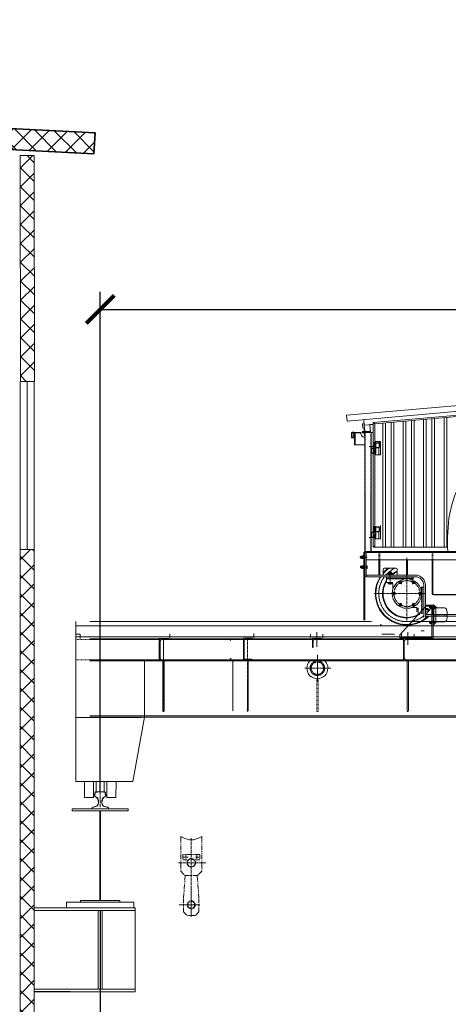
# Model space of a CAD drawing. Header units: millimetres. Extents: x 452087 to 582075, y 10891 to 81641.
# Tile 302 of 311: x 555156 to 558216, y 62693 to 69715. Entities that reach past the tile are written whole.
import ezdxf

# ---------------------------------------------------------------- set-up
doc = ezdxf.new("R2010")
doc.units = ezdxf.units.MM
for name, pattern in [('CENTER', [50.8, 31.75, -6.35, 6.35, -6.35]), ('CENTER2', [28.575, 19.05, -3.175, 3.175, -3.175]), ('HIDDEN', [9.525, 6.35, -3.175]), ('PHANTOM', [63.5, 31.75, -6.35, 6.35, -6.35, 6.35, -6.35])]:
    doc.linetypes.add(name, pattern=pattern)
doc.layers.get('Defpoints').update_dxf_attribs({"color": 8})
for name, color, linetype in [('Bord', 1, 'Continuous'), ('Cen', 5, 'CENTER'), ('Cent', 5, 'CENTER'), ('Cont', 6, 'Continuous'), ('Hide', 2, 'HIDDEN'), ('Phan', 5, 'PHANTOM'), ('Textb', 6, 'Continuous'), ('АО_Размеры', 7, 'Continuous'), ('ОЗиМ Оси', 4, 'CENTER2'), ('ОЗИМ_Выноски', 2, 'Continuous'), ('ОСК_стены', 2, 'Continuous')]:
    doc.layers.add(name, color=color, linetype=linetype)
for name, color, linetype, lineweight in [('DIM', 7, 'Continuous', 25), ('ГТО-2_Штриховка', 252, 'Continuous', 18), ('ОЗиМ Металл тонкий', 221, 'Continuous', 15), ('ОЗиМ Размеры', 2, 'Continuous', 35), ('ОСК 0.25', 7, 'Continuous', 25)]:
    doc.layers.add(name, color=color, linetype=linetype, lineweight=lineweight)
doc.layers.add('ГТО-2_Оборудование_018', color=7, linetype='Continuous', lineweight=18, true_color=0x6b6b6b)
doc.styles.add('RomanS', font='romans.shx', dxfattribs={"width": 0.7})
doc.dimstyles.new('M200', dxfattribs={"dimscale": 200, "dimtxt": 3, "dimasz": 2, "dimexe": 1.25, "dimexo": 0.625, "dimtad": 3, "dimtoh": 1, "dimdec": 0, "dimtxsty": 'RomanS', "dimblk": 'ARCHTICK', "dimblk1": 'OBLIQUE', "dimblk2": 'ARCHTICK', "dimcen": 3, "dimclrt": 2, "dimaunit": 1, "dimadec": 4, "dimazin": 0, "dimtfac": 1, "dimtdec": 0, "dimtmove": 0, "dimatfit": 3, "dimfxl": 1, "dimtfill": 1, "dimarcsym": 0})
doc.dimstyles.new('MOSOBL 1-100 (мм)', dxfattribs={"dimscale": 100, "dimtxt": 3, "dimasz": 2, "dimexe": 1.25, "dimexo": 0.625, "dimtad": 1, "dimdec": 0, "dimzin": 9, "dimtxsty": 'RomanS', "dimblk": 'ARCHTICK', "dimcen": 2.5, "dimdle": 1.25, "dimclrd": 7, "dimclre": 7, "dimclrt": 2, "dimadec": 0, "dimazin": 0, "dimtfac": 1, "dimtdec": 0, "dimtmove": 1, "dimatfit": 3, "dimfxl": 1, "dimtfill": 1, "dimlwd": 25, "dimlwe": 25, "dimarcsym": 0})

# ---------------------------------------------------------------- blocks, each defined once
blk = doc.blocks.new('hfghfh')
at = {"layer": 'Cent'}
blk.add_line((0, 37.5), (0, -37.5), dxfattribs=at)
at = {"layer": 'Cont'}
for p, q in [((-8, 37.5), (-8, -37.5)), ((8, 37.5), (-8, 37.5)), ((-8, -37.5), (-8, 2.5)), ((-8, 0), (8, 0)), ((8, -37.5), (8, 37.5)), ((8, 37.5), (31.3, 37.5)), ((8, 0), (8, 5)), ((8, 5), (31.3, 5)), ((31.3, 37.5), (31.3, 5)), ((-8, -2.5), (-25, -2.5)), ((-25, -2.5), (-25, -37.5)), ((-8, -37.5), (-25, -37.5)), ((-8, -37.5), (8, -37.5))]:
    blk.add_line(p, q, dxfattribs=at)
blk = doc.blocks.new('16P')
for p, q in [((0, 160), (64, 160)), ((0, 160), (0, 0)), ((5, 16.9), (5, 143.1)), ((59, 151.6), (13.5, 151.6)), ((64, 160), (64, 156.6)), ((0, 0), (64, 0)), ((59, 8.4), (13.5, 8.4)), ((64, 0), (64, 3.4))]:
    blk.add_line(p, q)
for centre, radius, start, end in [((13.5, 143.1), 8.5, 90, 180), ((59, 156.6), 5, 270, 0), ((13.5, 16.9), 8.5, 180, 270), ((59, 3.4), 5, 0, 90)]:
    blk.add_arc(centre, radius, start, end)
blk = doc.blocks.new('kop[op')
at = {"layer": 'Bord', "ltscale": 0.02015}
for p, q in [((120.9, 59.2), (126.2, 59.2)), ((120.9, 50.8), (126.2, 50.8)), ((120.9, -50.8), (126.2, -50.8)), ((120.9, -59.2), (126.2, -59.2))]:
    blk.add_line(p, q, dxfattribs=at)
at = {"layer": 'Cen'}
for p, q in [((0, 0), (100, 0)), ((79.1, 55), (115, 55)), ((79.1, -55), (115, -55)), ((79.1, -55), (115, -55))]:
    blk.add_line(p, q, dxfattribs=at)
at = {"layer": 'Cen', "ltscale": 0.02015}
for p, q in [((119.6, 55), (74.8, 55)), ((85.4, -55), (130.2, -55))]:
    blk.add_line(p, q, dxfattribs=at)
at = {"layer": 'Textb'}
for p, q in [((95, 70), (100, 70)), ((95, -70), (100, -70))]:
    blk.add_line(p, q, dxfattribs=at)
at = {"layer": 'ОЗиМ Металл тонкий'}
for p, q in [((81, 50), (20.7, 50)), ((81, 50), (88.6, 61.2)), ((81, -50), (81, 50)), ((95, -70), (95, 70)), ((95, 70), (100, 70)), ((95, 70), (100, 70)), ((100, -70), (100, 70)), ((100, 69.7), (100, -168)), ((100, 69.7), (110, 69.7)), ((110, 69.7), (110, -168)), ((110, 69.7), (145, 69.7)), ((339.7, -141), (145, 69.7)), ((81, -50), (20.7, -50)), ((81, -50), (88.6, -61.2)), ((95, -70), (100, -70)), ((100, -168), (110, -168)), ((110, -161), (339.7, -161)), ((110, -168), (339.7, -168)), ((339.7, -168), (339.7, -141))]:
    blk.add_line(p, q, dxfattribs=at)
at = {"layer": 'ОЗиМ Металл тонкий', "ltscale": 0.02015}
for p, q in [((89.6, 63.8), (88.6, 62.1)), ((88.6, 62.1), (88.6, 47.9)), ((89.6, 59.4), (88.6, 61.1)), ((89.6, 50.6), (88.6, 48.9)), ((88.6, 47.9), (89.6, 46.2)), ((95, 63.8), (89.6, 63.8)), ((95, 59.4), (89.6, 59.4)), ((95, 50.6), (89.6, 50.6)), ((89.6, 46.2), (95, 46.2)), ((95, 46.2), (95, 63.8)), ((112.5, 62.6), (110, 62.6)), ((110, 62.6), (110, 47.4)), ((110, 55), (112.5, 55.9)), ((110, 54.1), (112.5, 55)), ((110, 47.4), (112.5, 47.4)), ((113.4, 63.8), (112.5, 62.2)), ((112.5, 47.4), (112.5, 62.6)), ((112.5, 47.8), (112.5, 62.2)), ((112.5, 61), (113.4, 59.4)), ((112.5, 49), (113.4, 50.6)), ((112.5, 47.8), (113.4, 46.2)), ((120, 63.8), (113.4, 63.8)), ((113.4, 59.4), (120, 59.4)), ((113.4, 50.6), (120, 50.6)), ((113.4, 46.2), (120, 46.2)), ((120.9, 62.2), (120, 63.8)), ((120, 59.4), (120.9, 61)), ((120, 50.6), (120.9, 49)), ((120, 46.2), (120.9, 47.8)), ((120.9, 47.8), (120.9, 62.2)), ((120.9, 60), (125.4, 60)), ((125.4, 50), (120.9, 50)), ((125.4, 60), (125.4, 50)), ((125.4, 60), (127, 58.4)), ((127, 51.6), (125.4, 50)), ((127, 58.4), (127, 51.6)), ((88.6, -47.9), (89.6, -46.2)), ((88.6, -62.1), (88.6, -47.9)), ((89.6, -50.6), (88.6, -48.9)), ((89.6, -59.4), (88.6, -61.1)), ((89.6, -63.8), (88.6, -62.1)), ((89.6, -46.2), (95, -46.2)), ((95, -50.6), (89.6, -50.6)), ((95, -59.4), (89.6, -59.4)), ((95, -63.8), (89.6, -63.8)), ((95, -46.2), (95, -63.8)), ((110, -62.6), (110, -47.4)), ((110, -47.4), (112.5, -47.4)), ((110, -54.1), (112.5, -55)), ((110, -55), (112.5, -55.9)), ((112.5, -62.6), (110, -62.6)), ((112.5, -47.8), (113.4, -46.2)), ((112.5, -47.4), (112.5, -62.6)), ((112.5, -47.8), (112.5, -62.2)), ((112.5, -49), (113.4, -50.6)), ((112.5, -61), (113.4, -59.4)), ((113.4, -63.8), (112.5, -62.2)), ((113.4, -46.2), (120, -46.2)), ((113.4, -50.6), (120, -50.6)), ((113.4, -59.4), (120, -59.4)), ((120, -63.8), (113.4, -63.8)), ((120, -46.2), (120.9, -47.8)), ((120, -50.6), (120.9, -49)), ((120, -59.4), (120.9, -61)), ((120.9, -62.2), (120, -63.8)), ((120.9, -47.8), (120.9, -62.2)), ((125.4, -50), (120.9, -50)), ((120.9, -60), (125.4, -60)), ((125.4, -60), (125.4, -50)), ((127, -51.6), (125.4, -50)), ((125.4, -60), (127, -58.4)), ((127, -58.4), (127, -51.6))]:
    blk.add_line(p, q, dxfattribs=at)
at = {"layer": 'ОЗиМ Металл тонкий'}
for centre, radius, start, end in [((125, 0), 125, 161.447, 198.553), ((20.7, 35), 15, 90, 161.447), ((70.1, 83.8), 28.5, 315.35838, 330.96569), ((70.1, 83.8), 28.5, 315.35838, 330.96569), ((20.7, -35), 15, 198.553, 270), ((70.1, -83.8), 28.5, 29.03431, 44.64162)]:
    blk.add_arc(centre, radius, start, end, dxfattribs=at)
at = {"layer": 'ОЗиМ Металл тонкий', "ltscale": 0.02015}
for centre, radius, start, end in [((99.1, 55), 10.5, 155.1271, 204.88292), ((123.4, 55), 10.9, 156.29143, 203.71859), ((110, 55), 10.9, 336.29143, 23.71859), ((99.1, -55), 10.5, 155.11708, 204.8729), ((123.4, -55), 10.9, 156.28141, 203.70857), ((110, -55), 10.9, 336.28141, 23.70857)]:
    blk.add_arc(centre, radius, start, end, dxfattribs=at)
blk = doc.blocks.new('63x63x6')
for p, q in [((0, 0), (0, 63)), ((0, 63), (3.7, 63)), ((63, 0), (0, 0)), ((6, 60.7), (6, 13)), ((13, 6), (60.7, 6)), ((63, 3.7), (63, 0))]:
    blk.add_line(p, q)
for centre, radius, start, end in [((3.7, 60.7), 2.3, 0, 90), ((13, 13), 7, 180, 270), ((60.7, 3.7), 2.3, 0, 90)]:
    blk.add_arc(centre, radius, start, end)
blk = doc.blocks.new('Кран козловой 2')
at = {"layer": 'DIM', "color": 7, "lineweight": 0}
blk.add_open_spline([(440974.3, 243368.7), (440973.3, 243459.9), (440970.4, 243719.4), (441203.3, 244121.5), (441796.9, 244337.8), (442394.6, 244247.5), (443015.4, 244066.4), (443234.1, 243652.8), (443225.4, 243413.8), (443223.7, 243368.7)], degree=3, knots=[0, 0, 0, 0, 272.184147, 775.040239, 1266.763182, 2071.009763, 2564.206055, 3146.903888, 3282.382635, 3282.382635, 3282.382635, 3282.382635], dxfattribs=at)
blk.add_open_spline([(440974.3, 243368.7), (440973.3, 243459.9), (440970.4, 243719.4), (441203.3, 244121.5), (441796.9, 244337.8), (442394.6, 244247.5), (443015.4, 244066.4), (443234.1, 243652.8), (443225.4, 243413.8), (443223.7, 243368.7)], degree=3, knots=[0, 0, 0, 0, 272.184147, 775.040239, 1266.763182, 2071.009763, 2564.206055, 3146.903888, 3282.382635, 3282.382635, 3282.382635, 3282.382635], dxfattribs=at)
at = {"layer": 'Hide', "color": 7, "lineweight": 0}
for p, q in [((440291.3, 244178.7), (440291.3, 244218.7)), ((440307.3, 244178.7), (440307.3, 244218.7)), ((440309.8, 244178.7), (440309.8, 244218.7)), ((440386.6, 244218.7), (440386.6, 243368.7)), ((440423.2, 244226.8), (440390.3, 244224)), ((440425.6, 244218.7), (440425.6, 243368.7)), ((443325.6, 243362.7), (440391.6, 243362.7)), ((440483.6, 243308.7), (440483.6, 243362.7)), ((440489.6, 243308.7), (440489.6, 243362.7)), ((440863.6, 243362.7), (440863.6, 243308.7)), ((440867.6, 243362.7), (440867.6, 243308.7)), ((440679.6, 243308.7), (440679.6, 243200.7)), ((440687.6, 243308.7), (440687.6, 243200.7)), ((440538.2, 243173.7), (440723.2, 243173.7)), ((440788.2, 242923.7), (440788.2, 243108.7)), ((438319.4, 242740.3), (438916.3, 242740.3)), ((438419.4, 242740.3), (440659.3, 242740.3)), ((440718.3, 242740.3), (441344.3, 242740.3)), ((440844.3, 242740.3), (442464.3, 242740.3)), ((438319.4, 242597.1), (438916.3, 242597.1)), ((438419.4, 242597.1), (440659.3, 242597.1)), ((438941.3, 242588.7), (438941.3, 242226.7)), ((438951.3, 242588.7), (438951.3, 242226.7)), ((439441.3, 242591.7), (439441.3, 242229.7)), ((439551.3, 242591.7), (439551.3, 242229.7)), ((440684.3, 242588.7), (440684.3, 242226.7)), ((440694.3, 242588.7), (440694.3, 242226.7)), ((440718.3, 242597.1), (441344.3, 242597.1)), ((440844.3, 242597.1), (442464.3, 242597.1)), ((440039.3, 242461.9), (440039.3, 242226.7)), ((440049.3, 242461.9), (440049.3, 242226.7)), ((438941.3, 242226.7), (438951.3, 242226.7)), ((439541.3, 242229.7), (439551.3, 242229.7)), ((440039.3, 242226.7), (440049.3, 242226.7)), ((440684.3, 242226.7), (440694.3, 242226.7))]:
    blk.add_line(p, q, dxfattribs=at)
for centre, radius in [((440371.6, 244220), 4.52), ((440044.3, 242536.7), 52), ((440044.3, 242536.7), 44)]:
    blk.add_circle(centre, radius, dxfattribs=at)
for centre, radius, start, end in [((440390, 244227.9), 4, 184.96812, 274.96812), ((440682.6, 243068.7), 200, 114.49465, 138.70013), ((440682.6, 243068.7), 200, 143.1301, 307.20387), ((440682.6, 243068.7), 200, 311.6557, 332.82661)]:
    blk.add_arc(centre, radius, start, end, dxfattribs=at)
at = {"layer": 'Phan', "color": 7, "lineweight": 0}
for p, q in [((439069.3, 241335.8), (439069.3, 241088.7)), ((439219.3, 241335.8), (439219.3, 241088.7)), ((439084.3, 241208.7), (439084.3, 241168.7)), ((439204.3, 241208.7), (439084.3, 241208.7)), ((439084.3, 241168.7), (439121.9, 241168.7)), ((439204.3, 241168.7), (439166.7, 241168.7)), ((439204.3, 241208.7), (439204.3, 241168.7)), ((439069.3, 241088.7), (439099.3, 241058.7)), ((439219.3, 241088.7), (439189.3, 241058.7)), ((439089.3, 240898.7), (439101.9, 241058.7)), ((439099.3, 241058.7), (439144.3, 241058.7)), ((439189.3, 241058.7), (439144.3, 241058.7)), ((439199.3, 240898.7), (439186.7, 241058.7)), ((439089.3, 240798.7), (439089.3, 240898.7)), ((439199.3, 240798.7), (439199.3, 240898.7)), ((439089.3, 240798.7), (439114.3, 240773.7)), ((439199.3, 240798.7), (439174.3, 240773.7)), ((439174.3, 240773.7), (439114.3, 240773.7))]:
    blk.add_line(p, q, dxfattribs=at)
for centre, radius in [((439144.3, 241148.7), 30), ((439144.3, 241148.7), 28), ((439144.3, 240848.7), 28), ((439144.3, 240848.7), 25)]:
    blk.add_circle(centre, radius, dxfattribs=at)
at = {"layer": 'ОЗиМ Металл тонкий', "lineweight": 0}
for p, q in [((440252.6, 244341.5), (441858.6, 244481.1)), ((440256.2, 244299.6), (441850.2, 244438.2)), ((440252.6, 244341.5), (440256.2, 244299.6)), ((440443.6, 244288.7), (441103.6, 244346.9)), ((440453.6, 244279.5), (441093.6, 244336)), ((440735.3, 243398.7), (440735.3, 244304.4)), ((440802.4, 243398.7), (440802.4, 244310.3)), ((440821.7, 243398.7), (440821.7, 244312)), ((440862, 243398.7), (440862, 244315.6)), ((440881.3, 243398.7), (440881.3, 244317.3)), ((440948.4, 243398.7), (440948.4, 244323.2)), ((440967.7, 243398.7), (440967.7, 244324.9)), ((440378.4, 244280.1), (440366.4, 244279.1)), ((440369, 244249.2), (440366.4, 244279.1)), ((440381, 244250.3), (440369, 244249.2)), ((440383.6, 244220.4), (440376.4, 244303.1)), ((440381.4, 244245.3), (440377.4, 244244.9)), ((440377.4, 244244.9), (440379.6, 244220)), ((440379.3, 244270.2), (440443.6, 244275.8)), ((440419.1, 244273.6), (440443.6, 244275.8)), ((440423.4, 244223.8), (440419.1, 244273.6)), ((440443.6, 244288.7), (440443.6, 244103.7)), ((440443.6, 244288.7), (440453.6, 244279.5)), ((440443.6, 244288.7), (440453.6, 244279.5)), ((440453.6, 244279.5), (440453.6, 244153.7)), ((440510.4, 243398.7), (440510.4, 244284.6)), ((440529.7, 243398.7), (440529.7, 244286.3)), ((440570, 243398.7), (440570, 244289.8)), ((440589.3, 243398.7), (440589.3, 244291.5)), ((440656.4, 243398.7), (440656.4, 244297.4)), ((440675.7, 243398.7), (440675.7, 244299.1)), ((440716, 243398.7), (440716, 244302.7)), ((440288.8, 244218.7), (440353.6, 244218.7)), ((440288.8, 244178.7), (440288.8, 244218.7)), ((440309.8, 244178.7), (440288.8, 244178.7)), ((440309.8, 244218.7), (440309.8, 244129.4)), ((440309.8, 244214.7), (440354.3, 244214.7)), ((440313.8, 244214.7), (440313.8, 244129.4)), ((440379.6, 244220), (440383.6, 244220.4)), ((440379.6, 244220), (440379.6, 244195)), ((440383.6, 244218.7), (440379.6, 244218.7)), ((440379.6, 244195), (440383.6, 244195)), ((440423.4, 244223.8), (440383.6, 244220.4)), ((440383.6, 244218.7), (440443.6, 244218.7)), ((440383.6, 244218.7), (440383.6, 243368.7)), ((440428.6, 244218.7), (440428.6, 243368.7)), ((440309.8, 244129.4), (440383.6, 244129.4)), ((440453.6, 244153.7), (440495, 244153.7)), ((440483.6, 244153.7), (440483.6, 244143.7)), ((440483.6, 244152.1), (440495, 244152.1)), ((440483.6, 244111.2), (440483.6, 244058.7)), ((440495, 244058.7), (440495, 244153.7)), ((440443.6, 244068.7), (440443.6, 243503.7)), ((440453.6, 244058.7), (440495, 244058.7)), ((440453.6, 244058.7), (440453.6, 243553.7)), ((440495, 243458.7), (440495, 243553.7)), ((440443.6, 243468.7), (440443.6, 243398.7)), ((440483.6, 243511.2), (440483.6, 243458.7)), ((440443.6, 243398.7), (440453.6, 243408.7)), ((440974, 243398.7), (440443.6, 243398.7)), ((440453.6, 243458.7), (440495, 243458.7)), ((440453.6, 243458.7), (440453.6, 243398.7)), ((440453.6, 243398.7), (440974, 243398.7)), ((440353.2, 243333.7), (440351.6, 243332.1)), ((440351.6, 243332.1), (440351.6, 243323.3)), ((440351.6, 243323.3), (440353.2, 243321.7)), ((440361.8, 243332.8), (440352.2, 243332.8)), ((440361.8, 243322.7), (440352.2, 243322.7)), ((440361.8, 243333.7), (440353.2, 243333.7)), ((440353.2, 243333.7), (440353.2, 243321.7)), ((440353.2, 243321.7), (440361.8, 243321.7)), ((440361.8, 243335.8), (440362.8, 243337.7)), ((440361.8, 243319.6), (440361.8, 243335.8)), ((440362.8, 243332.7), (440361.8, 243334.5)), ((440362.8, 243322.7), (440361.8, 243320.9)), ((440362.8, 243337.7), (440371.5, 243337.7)), ((440371.5, 243332.7), (440362.8, 243332.7)), ((440371.5, 243322.7), (440362.8, 243322.7)), ((440371.5, 243337.7), (440372.6, 243335.8)), ((440372.6, 243334.5), (440371.5, 243332.7)), ((440372.6, 243320.9), (440371.5, 243322.7)), ((440372.6, 243318.6), (440372.6, 243336.8)), ((440372.6, 243336.8), (440375.6, 243336.8)), ((440372.6, 243319.6), (440372.6, 243335.8)), ((440375.6, 243328.8), (440372.6, 243327.7)), ((440375.6, 243327.7), (440372.6, 243326.6)), ((440375.6, 243363.7), (440391.6, 243363.7)), ((440375.6, 243363.7), (440375.6, 242878.7)), ((440383.6, 243368.7), (440974.3, 243368.7)), ((440383.6, 243363.7), (440383.6, 242878.7)), ((443333.6, 243368.7), (440391.6, 243368.7)), ((440391.6, 243188.7), (440391.6, 243368.7)), ((440974.3, 243368.7), (440428.6, 243368.7)), ((440353.2, 243263.7), (440351.6, 243262.1)), ((440351.6, 243262.1), (440351.6, 243253.3)), ((440351.6, 243253.3), (440353.2, 243251.7)), ((440361.8, 243262.8), (440352.2, 243262.8)), ((440361.8, 243252.7), (440352.2, 243252.7)), ((440361.8, 243263.7), (440353.2, 243263.7)), ((440353.2, 243263.7), (440353.2, 243251.7)), ((440353.2, 243251.7), (440361.8, 243251.7)), ((440362.8, 243317.8), (440361.8, 243319.6)), ((440361.8, 243265.8), (440362.8, 243267.7)), ((440361.8, 243249.6), (440361.8, 243265.8)), ((440362.8, 243262.7), (440361.8, 243264.5)), ((440362.8, 243252.7), (440361.8, 243250.9)), ((440371.5, 243317.8), (440362.8, 243317.8)), ((440362.8, 243267.7), (440371.5, 243267.7)), ((440371.5, 243262.7), (440362.8, 243262.7)), ((440371.5, 243252.7), (440362.8, 243252.7)), ((440372.6, 243319.6), (440371.5, 243317.8)), ((440371.5, 243267.7), (440372.6, 243265.8)), ((440372.6, 243264.5), (440371.5, 243262.7)), ((440372.6, 243250.9), (440371.5, 243252.7)), ((440375.6, 243318.6), (440372.6, 243318.6)), ((440372.6, 243248.6), (440372.6, 243266.8)), ((440372.6, 243266.8), (440375.6, 243266.8)), ((440372.6, 243249.6), (440372.6, 243265.8)), ((440375.6, 243258.8), (440372.6, 243257.7)), ((440375.6, 243257.7), (440372.6, 243256.6)), ((443325.6, 243308.7), (440391.6, 243308.7)), ((440391.6, 243267.7), (440398, 243267.7)), ((440391.6, 243262.7), (440398, 243262.7)), ((440391.6, 243252.7), (440398, 243252.7)), ((440398, 243267.7), (440399.1, 243265.8)), ((440398, 243262.7), (440399.1, 243264.6)), ((440398, 243252.7), (440399.1, 243250.8)), ((440399.1, 243265.8), (440399.1, 243249.7)), ((440483.6, 243200.7), (440483.6, 243308.7)), ((440489.6, 243200.7), (440489.6, 243308.7)), ((440603.2, 243250.7), (440523.2, 243250.7)), ((440863.6, 243308.7), (440863.6, 243072.7)), ((440867.6, 243308.7), (440867.6, 243072.7)), ((440362.8, 243247.8), (440361.8, 243249.6)), ((440371.5, 243247.8), (440362.8, 243247.8)), ((440372.6, 243249.6), (440371.5, 243247.8)), ((440375.6, 243248.6), (440372.6, 243248.6)), ((440375.6, 243212.7), (440383.6, 243212.7)), ((440383.6, 243193.7), (440391.6, 243193.7)), ((440383.6, 243193.7), (440391.6, 243193.7)), ((440398, 243247.8), (440391.6, 243247.8)), ((440391.6, 243200.7), (440743.6, 243200.7)), ((440743.6, 243188.7), (440391.6, 243188.7)), ((440399.1, 243249.7), (440398, 243247.8)), ((440513.2, 243200.7), (440513.2, 243240.7)), ((440538.2, 243188.7), (440538.2, 243148.7)), ((440552, 243219), (440549.7, 243217.7)), ((440549.7, 243217.7), (440549.7, 243205.5)), ((440549.7, 243205.5), (440552, 243204.2)), ((440574.5, 243204.2), (440551.2, 243204.2)), ((440551.2, 243204.2), (440551.2, 243200.7)), ((440573.6, 243219), (440552, 243219)), ((440573.6, 243204.2), (440552, 243204.2)), ((440556.3, 243217.7), (440554, 243219)), ((440554, 243204.2), (440556.3, 243205.5)), ((440554.8, 243222.7), (440556.8, 243224.7)), ((440554.8, 243219), (440554.8, 243222.7)), ((440554.8, 243222.7), (440570.8, 243222.7)), ((440556.3, 243205.5), (440556.3, 243217.7)), ((440556.8, 243224.7), (440568.8, 243224.7)), ((440562.8, 243200.7), (440561.5, 243204.2)), ((440564.1, 243200.7), (440562.8, 243204.2)), ((440568.8, 243224.7), (440570.8, 243222.7)), ((440569.4, 243217.7), (440571.7, 243219)), ((440569.4, 243205.5), (440569.4, 243217.7)), ((440571.7, 243204.2), (440569.4, 243205.5)), ((440570.8, 243222.7), (440570.8, 243219)), ((440575.9, 243217.7), (440573.6, 243219)), ((440573.6, 243204.2), (440575.9, 243205.5)), ((440574.5, 243200.7), (440574.5, 243204.2)), ((440575.9, 243205.5), (440575.9, 243217.7)), ((440613.2, 243200.7), (440613.2, 243240.7)), ((440728.2, 243188.7), (440728.2, 243173.7)), ((440723.2, 243178.7), (440538.2, 243178.7)), ((440538.2, 243148.7), (440580.2, 243148.7)), ((440549.7, 243148.7), (440549.7, 243140.2)), ((440549.7, 243140.2), (440552.2, 243138.7)), ((440552.2, 243138.7), (440573.4, 243138.7)), ((440556.3, 243140.2), (440553.8, 243138.7)), ((440556.3, 243148.7), (440556.3, 243140.2)), ((440569.4, 243148.7), (440569.4, 243140.2)), ((440569.4, 243140.2), (440571.9, 243138.7)), ((440573.4, 243138.7), (440575.9, 243140.2)), ((440575.9, 243140.2), (440575.9, 243148.7)), ((440580.2, 243138.7), (440580.2, 243148.7)), ((440580.2, 243138.7), (440583.2, 243138.7)), ((440583.2, 243100.7), (440583.2, 243138.7)), ((440723.2, 243178.7), (440723.2, 243172.3)), ((440728.2, 243173.7), (440723.2, 243173.7)), ((440803.2, 243113.7), (440788.2, 243113.7)), ((440788.2, 243113.7), (440788.2, 243108.7)), ((440803.6, 243128.7), (440803.6, 242898.7)), ((440815.6, 243128.7), (440815.6, 242898.7)), ((440793.2, 243108.7), (440786.8, 243108.7)), ((440793.2, 242923.7), (440793.2, 243108.7)), ((441129.6, 243062.7), (440877.6, 243062.7)), ((441129.6, 243058.7), (440877.6, 243058.7)), ((440855.6, 242978.7), (440815.6, 242978.7)), ((440753.2, 242968.7), (440715.2, 242968.7)), ((440753.2, 242965.7), (440753.2, 242968.7)), ((440753.2, 242965.7), (440763.2, 242965.7)), ((440753.2, 242959.3), (440754.7, 242961.8)), ((440753.2, 242938.1), (440753.2, 242959.3)), ((440754.7, 242955.3), (440753.2, 242957.8)), ((440754.7, 242961.8), (440763.2, 242961.8)), ((440763.2, 242955.3), (440754.7, 242955.3)), ((440763.2, 242923.7), (440763.2, 242965.7)), ((440815.6, 242960.4), (440819.1, 242960.4)), ((441274.1, 242918.7), (440815.6, 242918.7)), ((441264.9, 242908.7), (440815.6, 242908.7)), ((440819.1, 242959.5), (440820.4, 242961.8)), ((440819.1, 242960.4), (440819.1, 242937.1)), ((440819.1, 242959.5), (440819.1, 242937.9)), ((440819.1, 242957.6), (440820.4, 242955.3)), ((440820.4, 242961.8), (440832.5, 242961.8)), ((440820.4, 242955.3), (440832.5, 242955.3)), ((440832.5, 242961.8), (440833.9, 242959.5)), ((440832.5, 242955.3), (440833.9, 242957.6)), ((440833.9, 242959.5), (440833.9, 242937.9)), ((440837.6, 242956.7), (440833.9, 242956.7)), ((440833.9, 242955.6), (440838.6, 242955.6)), ((440839.6, 242954.7), (440837.6, 242956.7)), ((440837.6, 242940.7), (440837.6, 242956.7)), ((440839.6, 242942.7), (440839.6, 242954.7)), ((440865.6, 242918.7), (440865.6, 242968.7)), ((440865.6, 242918.7), (440865.6, 242958.7)), ((438319.4, 242868.7), (438319.4, 242184.7)), ((438989.3, 242838.7), (438319.4, 242838.7)), ((440430.1, 242868.7), (438419.4, 242868.7)), ((443696.3, 242838.7), (438419.4, 242838.7)), ((440493.3, 242845.7), (440501.3, 242845.7)), ((444811, 242868.7), (440720.6, 242868.7)), ((438350.3, 242778.7), (438319.4, 242778.7)), ((438989.3, 242759.7), (438319.4, 242759.7)), ((438350.3, 242778.7), (438350.3, 242748.7)), ((443696.3, 242759.7), (438419.4, 242759.7)), ((438991.3, 242778.7), (438989.3, 242778.7)), ((438991.3, 242778.7), (438991.3, 242748.7)), ((439591.3, 242781.7), (439589.3, 242781.7)), ((439591.3, 242781.7), (439591.3, 242751.7)), ((439994.3, 242778.7), (439994.3, 242748.7)), ((440084.3, 242778.7), (440084.3, 242748.7)), ((440594.3, 242778.7), (440504.3, 242778.7)), ((440644.3, 242778.7), (440644.3, 242748.7)), ((440734.3, 242778.7), (440734.3, 242748.7)), ((440805.8, 242803.7), (440785.8, 242803.7)), ((445314.3, 242748.7), (438419.4, 242749.9)), ((438921.3, 242731.8), (438929.8, 242740.3)), ((439421.3, 242734.8), (439429.8, 242743.3)), ((440664.3, 242731.8), (440672.8, 242740.3)), ((441344.3, 242588.7), (438419.4, 242588.7)), ((438809.3, 242588.7), (438809.3, 242186.7)), ((438929.8, 242597.1), (438921.3, 242605.6)), ((439429.8, 242600.1), (439421.3, 242608.6)), ((440672.8, 242597.1), (440664.3, 242605.6)), ((445369.3, 242588.7), (440844.3, 242588.7)), ((438788.9, 242184.7), (438319.4, 242184.7)), ((438319.4, 242184.7), (438319.4, 241729.5)), ((444492.3, 242196.7), (438419.4, 242196.7)), ((443924.3, 242186.7), (438419.4, 242186.7)), ((438727.9, 241729.5), (438809.3, 242186.7)), ((438809.3, 242186.7), (438788.9, 242184.7)), ((438319.4, 241729.5), (438727.9, 241729.5))]:
    blk.add_line(p, q, dxfattribs=at)
at = {"layer": 'ОЗиМ Металл тонкий', "lineweight": 0, "ltscale": 0.0248}
for p, q in [((440555.9, 243219), (440555.9, 243223.8)), ((440569.7, 243219), (440569.7, 243223.8))]:
    blk.add_line(p, q, dxfattribs=at)
at = {"layer": 'ОЗиМ Металл тонкий', "lineweight": 0}
for points in [[(440642.4, 243140.3), (440632.9, 243140.3), (440628.2, 243148.5), (440632.9, 243156.7), (440642.4, 243156.7), (440647.2, 243148.5)], [(440725, 243140.1), (440720.2, 243148.3), (440725, 243156.6), (440734.5, 243156.6), (440739.2, 243148.3), (440734.5, 243140.1)], [(440601.1, 243068.8), (440596.3, 243060.6), (440586.8, 243060.6), (440582.1, 243068.8), (440586.8, 243077.1), (440596.3, 243077.1)], [(440766.1, 243068.6), (440770.9, 243076.8), (440780.4, 243076.8), (440785.1, 243068.6), (440780.4, 243060.3), (440770.9, 243060.3)], [(440642.2, 242997.3), (440647, 242989.1), (440642.2, 242980.8), (440632.7, 242980.8), (440628, 242989.1), (440632.7, 242997.3)], [(440724.7, 242997.2), (440734.2, 242997.2), (440739, 242988.9), (440734.2, 242980.7), (440724.7, 242980.7), (440720, 242988.9)], [(438447.3, 241729.5), (438381.1, 241729.5), (438382.1, 241613.9), (438447.2, 241613.9)], [(438523.7, 241729.5), (438465, 241729.5), (438465, 241654.1), (438523.7, 241654.1)], [(438541.4, 241729.5), (438607.5, 241729.5), (438606.6, 241613.9), (438541.5, 241613.9)]]:
    blk.add_lwpolyline(points, close=True, dxfattribs=at)
blk.add_lwpolyline([(439219.3, 241335.8), (439194.7, 241325.3), (439175.2, 241317.8), (439159.2, 241313.3), (439144.9, 241311.8), (439130.5, 241313.3), (439114.3, 241317.8), (439094.5, 241325.3), (439069.3, 241335.8)], dxfattribs=at)
for centre, radius in [((440371.6, 244220), 8), ((440683.2, 243068.7), 105)]:
    blk.add_circle(centre, radius, dxfattribs=at)
for centre, radius, start, end in [((440383.4, 244303.7), 7, 94.96812, 184.96812), ((440390, 244227.9), 7, 184.96812, 274.96812), ((440373.9, 243327.7), 12.1, 155.76586, 204.23414), ((440360.4, 243327.7), 12.1, 335.76586, 24.23414), ((440373.9, 243257.7), 12.1, 155.76586, 204.23414), ((440360.4, 243257.7), 12.1, 335.76586, 24.23414), ((440387.2, 243257.7), 11.8, 335.12209, 24.87791), ((440523.2, 243240.7), 10, 90, 180), ((440683.2, 243068.7), 225, 126.01249, 139.07394), ((440683.2, 243068.7), 221, 124.56032, 140.28486), ((440603.2, 243240.7), 10, 0, 90), ((440683.2, 243068.7), 225, 147.76905, 314.67461), ((440683.2, 243068.7), 221, 147.11283, 313.61578), ((440562.8, 243202.2), 16.8, 67.07909, 112.92091), ((440562.8, 243221), 16.8, 247.07909, 292.92091), ((440683.2, 243068.7), 174, 113.72197, 128.85504), ((440683.2, 243068.7), 170, 114.31574, 129.06145), ((440743.6, 243128.7), 72, 0, 90), ((440743.6, 243128.7), 60, 0, 90), ((440683.2, 243068.7), 174, 146.44269, 303.55731), ((440683.2, 243068.7), 170, 148.53302, 301.46698), ((440562.8, 243154.3), 15.6, 245.12209, 294.87791), ((440733.2, 243172.3), 10, 180, 244.22854), ((440786.8, 243118.7), 10, 205.77146, 270), ((440877.6, 243072.7), 14, 180, 270), ((440877.6, 243072.7), 10, 180, 270), ((440855.6, 242968.7), 10, 0, 90), ((440855.6, 242968.7), 10, 0, 90), ((440768.8, 242948.7), 15.6, 155.12209, 204.87791), ((440835.9, 242948.7), 16.8, 157.07909, 202.92091), ((440817, 242948.7), 16.8, 337.07909, 22.92091), ((440044.3, 242536.7), 75, 136.10545, 43.89455)]:
    blk.add_arc(centre, radius, start, end, dxfattribs=at)
blk.add_open_spline([(440353.6, 244218.7), (440354.2, 244215.2), (440355.5, 244207.7), (440358.7, 244189.7), (440373.3, 244185), (440383.6, 244181.6)], degree=3, knots=[0, 0, 0, 0, 10.940214, 22.788513, 51.882994, 51.882994, 51.882994, 51.882994], dxfattribs=at)
at = {"layer": 'ОЗиМ Оси', "color": 7, "lineweight": 0}
for p, q in [((440383.6, 244220.4), (440381.4, 244245.3)), ((440299.3, 244178.7), (440299.3, 244225.7)), ((440381, 244220), (440362.2, 244220)), ((440371.6, 244209.8), (440371.6, 244230.3)), ((440413, 244118.7), (440447.8, 244118.7)), ((440413, 243468.7), (440447.8, 243468.7)), ((440346.8, 243327.7), (440401.4, 243327.7)), ((440683.6, 243323.6), (440683.6, 242868.7)), ((440402.8, 243257.7), (440347.2, 243257.7)), ((440562.8, 243226.2), (440562.8, 243132.5)), ((438494.3, 241544.7), (438494.3, 243157.1)), ((440644.7, 243135.9), (440631.3, 243159.6)), ((440722.3, 243135.9), (440736.1, 243159.4)), ((440450, 243068.7), (440819.6, 243068.7)), ((440644.9, 243001.5), (440631, 242978)), ((440722.5, 243001.5), (440735.9, 242977.9)), ((440039.3, 242793.9), (440039.3, 242689.9)), ((440689.3, 242793.9), (440689.3, 242702.5)), ((438946.3, 242748.7), (438946.3, 242226.7)), ((439546.3, 242751.7), (439546.3, 242229.7)), ((440044.3, 242632), (440044.3, 242436)), ((440140.9, 242536.7), (439954.8, 242536.7)), ((439144.3, 241325.4), (439144.3, 240760.8)), ((439248.9, 241148.7), (439048, 241148.7)), ((439121.6, 241188.7), (439087.8, 241188.7)), ((439104.3, 241203.9), (439104.3, 241174.9)), ((439198.9, 241188.7), (439168.9, 241188.7)), ((439184.3, 241202.9), (439184.3, 241174.5)), ((439058.1, 240848.7), (439205.7, 240848.7)), ((439098.8, 240848.7), (439189.8, 240848.7))]:
    blk.add_line(p, q, dxfattribs=at)
blk.add_circle((440683.6, 243068.7), 92.5, dxfattribs=at)
at = {"layer": 'Hide', "color": 7, "lineweight": 0, "xscale": -1, "rotation": 180}
blk.add_blockref('63x63x6', (440009.3, 242748.7), dxfattribs=at)
at = {"layer": 'ОЗиМ Металл тонкий', "lineweight": 0}
for p in [(440453.6, 244106.2), (440453.6, 243506.2)]:
    blk.add_blockref('hfghfh', p, dxfattribs=at)
at = {"layer": 'ОЗиМ Металл тонкий', "lineweight": 0, "xscale": -1}
blk.add_blockref('kop[op', (440971.6, 242916.7), dxfattribs=at)
at = {"layer": 'ОЗиМ Металл тонкий', "lineweight": 0, "xscale": -1, "rotation": 180}
for p in [(438916.3, 242748.7), (439516.3, 242751.7), (440659.3, 242748.7)]:
    blk.add_blockref('16P', p, dxfattribs=at)
blk = doc.blocks.new('_ArchTick')
at = {"color": 0, "linetype": 'ByBlock', "const_width": 0.15}
blk.add_lwpolyline([(-0.5, -0.5), (0.5, 0.5)], dxfattribs=at)
blk = doc.blocks.new('*D700')
at = {"layer": 'Defpoints', "color": 0, "transparency": 16777216}
for p in [(562231, 67648.7, 0), (562231, 65263.1, 0), (555731, 64145.7, 0)]:
    blk.add_point(p, dxfattribs=at)
at = {"layer": 'ОЗиМ Размеры', "color": 0, "lineweight": -2, "transparency": 16777216}
for p, q in [((555731, 64208.2, 0), (555731, 67773.7, 0)), ((562231, 65325.6, 0), (562231, 67773.7, 0)), ((555731, 67648.7, 0), (562231, 67648.7, 0))]:
    blk.add_line(p, q, dxfattribs=at)
at = {"layer": 'ОЗиМ Размеры', "color": 0, "lineweight": -2, "transparency": 16777216, "xscale": 200, "yscale": 200, "zscale": 200, "rotation": 180}
blk.add_blockref('_ArchTick', (555731, 67648.7, 0), dxfattribs=at)
at = {"layer": 'ОЗиМ Размеры', "color": 0, "lineweight": -2, "transparency": 16777216, "xscale": 200, "yscale": 200, "zscale": 200}
blk.add_blockref('_ArchTick', (562231, 67648.7, 0), dxfattribs=at)
at = {"layer": 'ОЗиМ Размеры', "color": 2, "transparency": 16777216, "insert": (558981, 67861.2, 0), "char_height": 300, "attachment_point": 5, "style": 'RomanS', "bg_fill": 3, "box_fill_scale": 1.1, "bg_fill_color": 256, "bg_fill_true_color": 13158600, "bg_fill_transparency": 0}
blk.add_mtext('Lк=6500', dxfattribs=at)
blk = doc.blocks.new('_Oblique')
at = {"color": 0, "linetype": 'ByBlock', "lineweight": -2}
blk.add_line((-0.5, -0.5), (0.5, 0.5), dxfattribs=at)
blk = doc.blocks.new('A$C6F536CBB')
at = {"layer": 'АО_Размеры', "color": 7, "lineweight": 9}
blk.add_lwpolyline([(-200, 0), (200, 0), (200, -14), (3, -14), (3, -654), (140, -654), (140, -666), (-140, -666), (-140, -654), (-3, -654), (-3, -14), (-200, -14), (-200, 0)], dxfattribs=at)
blk = doc.blocks.new('кр')
at = {"layer": 'ОСК_стены', "color": 7, "lineweight": 0}
for p, q in [((2599280.3, -364709.6), (2599282.1, -364690.4)), ((2599360.6, -364709.6), (2599358.9, -364690.4)), ((2599261.9, -364803.8), (2599261.9, -364798.9)), ((2599378.9, -364803.8), (2599261.9, -364803.8)), ((2599266.8, -364791.5), (2599287.9, -364788.5)), ((2599307.8, -364744), (2599307.8, -364762.2)), ((2599333, -364744), (2599333, -364762.2)), ((2599374.1, -364791.5), (2599353, -364788.5)), ((2599378.9, -364803.8), (2599378.9, -364798.9))]:
    blk.add_line(p, q, dxfattribs=at)
for centre, radius, start, end in [((2599293.3, -364706.4), 13.4, 193.76113, 252.69356), ((2599289.1, -364690.6), 6.98, 101.82056, 178.64965), ((2599320, -309976), 54707.8, 269.96611, 270.03499), ((2599281.6, -364744.3), 26.2, 359.43064, 72.90735), ((2599359.3, -364744.3), 26.2, 107.09265, 180.56936), ((2599347.6, -364706.4), 13.4, 287.30644, 346.23887), ((2599352, -364690.6), 6.98, 1.35035, 78.17944), ((2599269.3, -364798.5), 7.39, 109.69431, 182.7277), ((2599280.3, -364762), 27.5, 285.91776, 359.64136), ((2599360.6, -364762), 27.5, 180.35864, 254.08224), ((2599371.6, -364798.5), 7.39, 357.2723, 70.30569)]:
    blk.add_arc(centre, radius, start, end, dxfattribs=at)
blk = doc.blocks.new('*D731')
at = {"color": 7, "lineweight": 25, "transparency": 16777216}
for p, q in [((555731.1, 63359.2), (555731.1, 58883.6)), ((548181, 60218.8), (548181, 58883.6)), ((548056, 59008.6), (555856.1, 59008.6))]:
    blk.add_line(p, q, dxfattribs=at)
at = {"layer": 'Defpoints', "color": 0, "transparency": 16777216}
for p in [(555731.1, 63421.7, 0), (548181, 60281.3, 0), (555731.1, 59008.6)]:
    blk.add_point(p, dxfattribs=at)
at = {"color": 7, "lineweight": 25, "transparency": 16777216, "xscale": 200, "yscale": 200, "zscale": 200, "rotation": 180}
blk.add_blockref('_ArchTick', (548181, 59008.6), dxfattribs=at)
at = {"color": 7, "lineweight": 25, "transparency": 16777216, "xscale": 200, "yscale": 200, "zscale": 200}
blk.add_blockref('_ArchTick', (555731.1, 59008.6), dxfattribs=at)
at = {"color": 2, "transparency": 16777216, "insert": (551956.1, 59221.1), "char_height": 300, "attachment_point": 5, "style": 'RomanS', "bg_fill": 3, "box_fill_scale": 1.1, "bg_fill_color": 256, "bg_fill_true_color": 13158600, "bg_fill_transparency": 0}
blk.add_mtext('7550', dxfattribs=at)

msp = doc.modelspace()

# ---------------------------------------------------------------- hatches: boundary and pattern name
at = {"layer": 'ГТО-2_Оборудование_018'}
h = msp.add_hatch(dxfattribs=at)
h.set_pattern_fill('ANSI37', color=256, scale=30)
h.set_pattern_definition([(45, (-1270863.01, 829815.68), (-67.351921, 67.351921), []), (135, (-1270863.01, 829815.68), (-67.351921, -67.351921), [])])
edge = h.paths.add_edge_path()
edge.add_line((550315.2, 69040.8), (550195, 69047.3))
edge.add_line((550195, 69047.3), (548538.1, 69135.8))
edge.add_arc((547903.4, 68834.3), 702.7, 25.40599, 40.25565)
edge.add_line((548439.7, 69288.4), (552679.1, 69056))
edge.add_line((552679.1, 69056), (552687.3, 68907.5))
edge.add_line((552687.3, 68907.5), (552327.3, 68927.2))
edge.add_line((552327.3, 68927.2), (552327.3, 68929.6))
edge.add_line((552327.3, 68929.6), (552207.2, 68936.3))
edge.add_line((552207.2, 68936.3), (550315.1, 69038.9))
edge.add_line((550315.1, 69038.9), (550315.2, 69040.8))
h.paths.add_polyline_path([(555693.7, 68908), (555685.9, 68758.4), (552687.3, 68907.5), (552679.1, 69056)])
edge = h.paths.add_edge_path()
edge.add_line((540470.6, 69565.8), (540478.8, 69715.3))
edge.add_line((540478.8, 69715.3), (548439.7, 69288.4))
edge.add_arc((547903.4, 68834.3), 702.7, 25.32409, 40.25565, ccw=False)
edge.add_line((548538.5, 69134.9), (548301.7, 69147.9))
edge.add_line((548301.7, 69147.9), (548301.9, 69151.3))
edge.add_line((548301.9, 69151.3), (548182.1, 69157.8))
edge.add_line((548182.1, 69157.8), (540470.6, 69565.8))
h = msp.add_hatch(dxfattribs=at)
h.set_pattern_fill('ANSI37', color=256, scale=30)
h.set_pattern_definition([(45, (-904083.75, 1266175.54), (-67.351921, 67.351921), []), (135, (-904083.75, 1266175.54), (-67.351921, -67.351921), [])])
h.paths.add_polyline_path([(555161, 67136.1), (555261, 67136.1), (555260.8, 68746.7), (555160.8, 68746.7)])
h = msp.add_hatch(dxfattribs=at)
h.set_pattern_fill('ANSI37', color=256, scale=30)
h.set_pattern_definition([(45, (1575017.16, -358171.84), (-67.351921, 67.351921), []), (135, (1575017.16, -358171.84), (-67.351921, -67.351921), [])])
h.paths.add_polyline_path([(555160.8, 64475.6), (555260.8, 64475.6), (555260.8, 65936.1), (555160.8, 65936.1)])
h.paths.add_polyline_path([(555260.8, 64475.6), (555160.8, 64475.6), (555160.8, 62786.6), (555260.8, 62786.6)])
h.paths.add_polyline_path([(555260.8, 61486.1), (555160.8, 61486.1), (555160.8, 56971.1), (555260.8, 56971.1)])
h.paths.add_polyline_path([(555160.8, 61486.1), (555260.8, 61486.1), (555260.8, 62036.1), (555160.8, 62036.1)])
h.paths.add_polyline_path([(555160.8, 62086.1), (555260.8, 62086.1), (555260.8, 62786.6), (555160.8, 62786.6)])

# ---------------------------------------------------------------- linework, layer by layer
msp.add_line((555517.3, 62781.7, 0), (555260.8, 62781.7, 0))
at = {"layer": 'ГТО-2_Оборудование_018', "lineweight": 35}
for p, q in [((555694, 68908, 0), (540478.8, 69715.3, 0)), ((555685.9, 68758.4, 0), (540470.6, 69565.8, 0)), ((555694, 68908, 0), (555685.9, 68758.4, 0))]:
    msp.add_line(p, q, dxfattribs=at)
at = {"layer": 'ГТО-2_Оборудование_018'}
for p, q in [((555161, 67136.1, 0), (555160.8, 68746.7, 0)), ((555260.8, 68746.7, 0), (555160.8, 68746.7, 0)), ((555261, 67136.1, 0), (555260.8, 68746.7, 0)), ((555210.8, 67136.1, 0), (555210.8, 65936.1, 0)), ((555160.8, 62786.6, 0), (555160.8, 65936.1, 0)), ((555260.8, 62086.1, 0), (555260.8, 65936.1, 0)), ((555160.8, 62086.1, 0), (555160.8, 62800, 0))]:
    msp.add_line(p, q, dxfattribs=at)
at = {"layer": 'ГТО-2_Оборудование_018', "elevation": 0}
msp.add_lwpolyline([(555160.8, 67136.1), (555260.8, 67136.1), (555260.8, 65936.1), (555160.8, 65936.1)], close=True, dxfattribs=at)
at = {"layer": 'ГТО-2_Штриховка'}
for p, q in [((555491.1, 63381.7, 0), (555491.1, 63421.7, 0)), ((555491.1, 63421.7, 0), (555971.1, 63421.7, 0)), ((555971.1, 63421.7, 0), (555971.1, 63381.7, 0)), ((555260.8, 63381.7, 0), (555503.7, 63381.7, 0)), ((555503.7, 63381.7, 0), (555981.1, 63381.7, 0))]:
    msp.add_line(p, q, dxfattribs=at)
at = {"layer": 'ГТО-2_Штриховка', "elevation": 0}
for points in [[(555260.8, 63381.7), (555981.1, 63381.7), (555981.1, 63361.7), (555260.8, 63361.7)], [(555981.1, 63381.7), (555981.1, 62781.7), (555260.8, 62781.7)], [(555716.7, 62801.7), (555716.7, 63361.7)], [(555745.5, 63361.7), (555745.5, 62801.7)], [(555260.8, 62801.7), (555981.1, 62801.7)]]:
    msp.add_lwpolyline(points, dxfattribs=at)
at = {"layer": 'ОЗиМ Металл тонкий', "color": 7}
for p, q in [((555672.7, 64087.7, 0), (555789.7, 64087.7, 0)), ((555699.8, 64103.8, 0), (555675.7, 64097.8, 0)), ((555762.6, 64103.8, 0), (555786.6, 64097.8, 0))]:
    msp.add_line(p, q, dxfattribs=at)
for centre, start, end in [((555677.2, 64092, 0), 104.03624, 180), ((555785.2, 64092, 0), 0, 75.96376)]:
    msp.add_arc(centre, 6, start, end, dxfattribs=at)

# ---------------------------------------------------------------- block references
at = {"layer": 'ГТО-2_Штриховка'}
msp.add_blockref('A$C6F536CBB', (555731.1, 64087.7, 0), dxfattribs=at)
at = {"layer": 'ОЗИМ_Выноски'}
msp.add_blockref('Кран козловой 2', (117236.7, -177446.4, 0), dxfattribs=at)

# ---------------------------------------------------------------- next in the draw order: dimensions: what is measured, and where the dimension line sits
at = {"color": 5}
dim = msp.add_linear_dim(base=(555731.1, 59008.6), p1=(548181, 60281.3, 0), p2=(555731.1, 63421.7, 0), dimstyle='MOSOBL 1-100 (мм)', override={"dimfxl": 1.25, "dimtfillclr": 256, "dimarcsym": 1}, dxfattribs=at)
dim.commit()
dim.dimension.update_dxf_attribs({"geometry": '*D731', "text_midpoint": (551956.1, 59221.1)})
at = {"layer": 'ОЗиМ Размеры', "color": 0}
dim = msp.add_linear_dim(base=(562231, 67648.7, 0), p1=(555731, 64145.7, 0), p2=(562231, 65263.1, 0), dimstyle='M200', override={"dimscale": 100, "dimpost": 'Lк=<>'}, dxfattribs=at)
dim.commit()
dim.dimension.update_dxf_attribs({"geometry": '*D700', "text_midpoint": (558981, 67861.2, 0)})

# ---------------------------------------------------------------- next in the draw order: linework, layer by layer
at = {"layer": 'ОЗиМ Металл тонкий', "color": 7}
for p, q in [((555695.5, 64201.2, 0), (555693.4, 64179.5, 0)), ((555766.8, 64201.2, 0), (555769, 64179.5, 0))]:
    msp.add_line(p, q, dxfattribs=at)
for centre, radius, start, end in [((555699.3, 64178.9, 0), 6, 174.28941, 242.74632), ((555679.2, 64139.8, 0), 38, 0, 62.74632), ((555694.2, 64126.2, 0), 23, 284.03624, 0), ((555783.2, 64139.8, 0), 38, 117.25368, 180), ((555768.2, 64126.2, 0), 23, 180, 255.96376)]:
    msp.add_arc(centre, radius, start, end, dxfattribs=at)
msp.add_open_spline([(555701, 64206.6, 0), (555710.8, 64207.1, 0), (555730.9, 64208.3, 0), (555751, 64207.1, 0), (555761.3, 64206.6, 0)], degree=3, knots=[0, 0, 0, 0, 29.406027, 60.310988, 60.310988, 60.310988, 60.310988], dxfattribs=at)

# ---------------------------------------------------------------- next in the draw order: block references
at = {"layer": 'ОСК 0.25'}
msp.add_blockref('кр', (-2043589.4, 428891.5, 0), dxfattribs=at)

doc.saveas('drawing.dxf')
